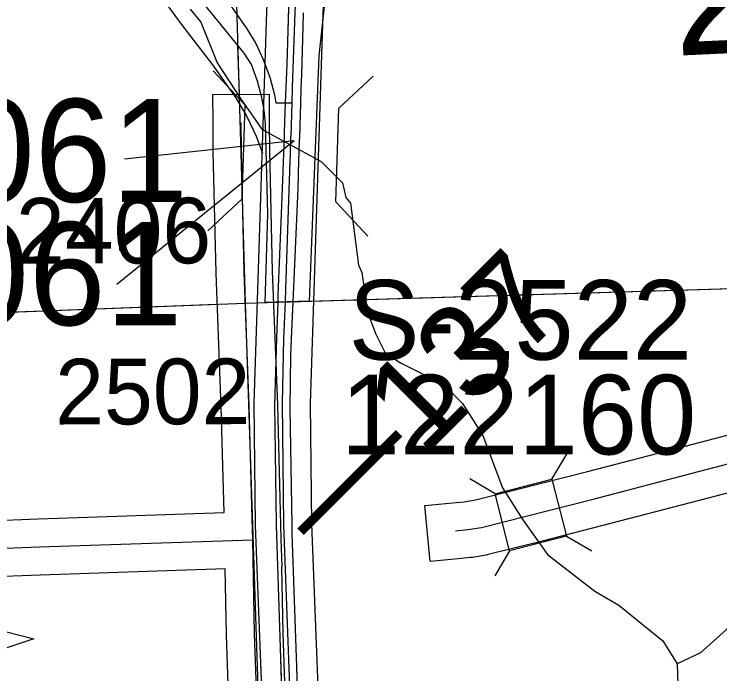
# Model space of a CAD drawing. Extents: x 128.7 to 185.5, y -21.4 to 12.6.
# Drawn here: x 151.063 to 151.816, y -11.579 to -10.875 of the extents above; entities that cross this region are included whole.
import ezdxf

# ---------------------------------------------------------------- set-up
doc = ezdxf.new("R2010")
doc.units = 0
for name, color, linetype in [('tdCoCorpBndry', 7, 'Continuous'), ('tdCoDirctArrow', 7, 'Continuous'), ('tdCoDivCarto', 7, 'Continuous'), ('tdCoHydroRiver', 7, 'Continuous'), ('tdCoPriCL', 7, 'Continuous'), ('tdCoPriDiv', 7, 'Continuous'), ('tdCoPrimary', 7, 'Continuous'), ('tdCoSecRdNmbr', 7, 'Continuous'), ('tdCoSecRteBand', 7, 'Continuous'), ('tdCoSecRteCL', 7, 'Continuous'), ('tdCoSectLine', 7, 'Continuous'), ('tdCoSectLinePart', 7, 'Continuous'), ('tdCoSectNmbr', 7, 'Continuous'), ('tdCoStrucDivPri', 7, 'Continuous'), ('tdCoStrucPriMaintName', 7, 'Continuous'), ('tdCoStrucSec', 7, 'Continuous'), ('tdCoStrucSecCoName', 7, 'Continuous'), ('tdCoStrucSecFHWANum', 7, 'Continuous'), ('tdCoSurfGravel', 7, 'Continuous'), ('tdStHwyPriRefPost1', 7, 'Continuous')]:
    doc.layers.add(name, color=color, linetype=linetype)

msp = doc.modelspace()

# ---------------------------------------------------------------- linework, layer by layer
at = {"layer": 'tdCoCorpBndry'}
msp.add_lwpolyline([(151.40155, -10.79709), (151.38816, -10.91909), (151.37789, -11.18095), (151.33115, -11.18235), (151.33381, -11.08808), (151.33126, -10.99141), (151.32989, -10.97723), (151.32739, -10.96381), (151.32275, -10.9462), (151.31629, -10.92843), (151.30865, -10.91646), (151.20422, -10.78763)], dxfattribs=at)
at = {"layer": 'tdCoDirctArrow'}
msp.add_lwpolyline([(150.9909, -11.51764), (151.08429, -11.5415), (150.99341, -11.57148)], close=True, dxfattribs=at)
at = {"layer": 'tdCoDivCarto'}
for p, q in [((151.35778, -10.80763), (151.35408, -10.92798)), ((151.37159, -10.88827), (151.37194, -10.8738)), ((151.36999, -10.93924), (151.37159, -10.88827)), ((151.35408, -10.92798), (151.35315, -10.95262)), ((151.36953, -10.9537), (151.36999, -10.93924)), ((151.35315, -10.95262), (151.35252, -10.96914)), ((151.35315, -10.95262), (151.35252, -10.96914)), ((151.36902, -10.97021), (151.36953, -10.9537)), ((151.36902, -10.97021), (151.36953, -10.9537)), ((151.35252, -10.96914), (151.35131, -11.00083)), ((151.36789, -11.00596), (151.36902, -10.97021)), ((151.36789, -11.00596), (151.36902, -10.97021)), ((151.35117, -11.00454), (151.34975, -11.04183)), ((151.35117, -11.00454), (151.34975, -11.04183)), ((151.35131, -11.00083), (151.35117, -11.00454)), ((151.36776, -11.01009), (151.36789, -11.00596)), ((151.3667, -11.04398), (151.36776, -11.01009)), ((151.34971, -11.04305), (151.34801, -11.08771)), ((151.34975, -11.04183), (151.34971, -11.04305)), ((151.36666, -11.04512), (151.3667, -11.04398)), ((151.36617, -11.0609), (151.36666, -11.04512)), ((151.36148, -11.1662), (151.36617, -11.0609)), ((151.34801, -11.08771), (151.34471, -11.17458)), ((151.36086, -11.18146), (151.36148, -11.1662)), ((151.34471, -11.17458), (151.3445, -11.18117)), ((151.34448, -11.18193), (151.34325, -11.22063)), ((151.34448, -11.18193), (151.34325, -11.22063)), ((151.3445, -11.18117), (151.34448, -11.18193)), ((151.3445, -11.18117), (151.34448, -11.18193)), ((151.35921, -11.22171), (151.36084, -11.18196)), ((151.35921, -11.22171), (151.36084, -11.18196)), ((151.36084, -11.18196), (151.36086, -11.18146)), ((151.34325, -11.22063), (151.34101, -11.29148)), ((151.35852, -11.2387), (151.35921, -11.22171)), ((151.35753, -11.29567), (151.35852, -11.2387)), ((151.34101, -11.29148), (151.34274, -11.41971)), ((151.35984, -11.42006), (151.35753, -11.29567)), ((151.34274, -11.41971), (151.34275, -11.41997)), ((151.34275, -11.41997), (151.34668, -11.54006)), ((151.36, -11.42884), (151.35984, -11.42006)), ((151.36469, -11.57113), (151.36, -11.42884)), ((151.34668, -11.54006), (151.35063, -11.65892)), ((151.36888, -11.69961), (151.36469, -11.57113))]:
    msp.add_line(p, q, dxfattribs=at)
for points in [[(151.35945, -10.72331), (151.35951, -10.72551), (151.35778, -10.80763), (151.35408, -10.92798), (151.35315, -10.95262)], [(151.35835, -10.78061), (151.35778, -10.80763), (151.35408, -10.92798), (151.35315, -10.95262)], [(151.35835, -10.78061), (151.35778, -10.80763), (151.35408, -10.92798), (151.35315, -10.95262)], [(151.36953, -10.9537), (151.36999, -10.93924), (151.37159, -10.88827), (151.37194, -10.8738)], [(151.36953, -10.9537), (151.36999, -10.93924), (151.37159, -10.88827), (151.37194, -10.8738)], [(151.36955, -10.95319), (151.36999, -10.93924), (151.37159, -10.88827), (151.37196, -10.8733)], [(151.35315, -10.95262), (151.35252, -10.96914)], [(151.35315, -10.95262), (151.35252, -10.96914)], [(151.36902, -10.97021), (151.36953, -10.9537)], [(151.36903, -10.96971), (151.36955, -10.95319)], [(151.35252, -10.96914), (151.35131, -11.00083), (151.35117, -11.00454)], [(151.35252, -10.96914), (151.35131, -11.00083), (151.35117, -11.00454)], [(151.35252, -10.96914), (151.35131, -11.00083), (151.35117, -11.00454)], [(151.36791, -11.00545), (151.36903, -10.96971)], [(151.36789, -11.00596), (151.36902, -10.97021)], [(151.35117, -11.00454), (151.34975, -11.04183)], [(151.35117, -11.00454), (151.34975, -11.04183)], [(151.3667, -11.04398), (151.36776, -11.01009), (151.36789, -11.00596)], [(151.3667, -11.04398), (151.36776, -11.01009), (151.36789, -11.00596)], [(151.36671, -11.04347), (151.36776, -11.01009), (151.36791, -11.00545)], [(151.34975, -11.04183), (151.34971, -11.04305), (151.34801, -11.08771), (151.34471, -11.17458), (151.3445, -11.18117)], [(151.34975, -11.04183), (151.34971, -11.04305), (151.34801, -11.08771), (151.34471, -11.17458), (151.3445, -11.18117)], [(151.34975, -11.04183), (151.34971, -11.04305), (151.34801, -11.08771), (151.34471, -11.17458), (151.3445, -11.18117)], [(151.36084, -11.18196), (151.36086, -11.18146), (151.36148, -11.1662), (151.36617, -11.0609), (151.36666, -11.04512), (151.3667, -11.04398)], [(151.36084, -11.18196), (151.36086, -11.18146), (151.36148, -11.1662), (151.36617, -11.0609), (151.36666, -11.04512), (151.3667, -11.04398)], [(151.36086, -11.18146), (151.36148, -11.1662), (151.36617, -11.0609), (151.36666, -11.04512), (151.36671, -11.04347)], [(151.34448, -11.18193), (151.34325, -11.22063)], [(151.34448, -11.18193), (151.34325, -11.22063)], [(151.3445, -11.18117), (151.34448, -11.18193)], [(151.3445, -11.18117), (151.34448, -11.18193)], [(151.35921, -11.22171), (151.36084, -11.18196)], [(151.35923, -11.22121), (151.36086, -11.18146)], [(151.34325, -11.22063), (151.34101, -11.29148), (151.34274, -11.41971), (151.34275, -11.41997)], [(151.34325, -11.22063), (151.34101, -11.29148), (151.34274, -11.41971), (151.34275, -11.41997)], [(151.34325, -11.22063), (151.34101, -11.29148), (151.34274, -11.41971), (151.34275, -11.41997)], [(151.35983, -11.41953), (151.35753, -11.29567), (151.35852, -11.2387), (151.35923, -11.22121)], [(151.35984, -11.42006), (151.35753, -11.29567), (151.35852, -11.2387), (151.35921, -11.22171)], [(151.35984, -11.42006), (151.35753, -11.29567), (151.35852, -11.2387), (151.35921, -11.22171)], [(151.34275, -11.41997), (151.34668, -11.54006), (151.35063, -11.65892), (151.35531, -11.79381), (151.36123, -11.93611), (151.36222, -11.98888), (151.36666, -12.12525), (151.3696, -12.20973), (151.37134, -12.25965), (151.37578, -12.38518), (151.38047, -12.5218), (151.38491, -12.65644), (151.38935, -12.78517), (151.39329, -12.90922), (151.39439, -12.93954)], [(151.34275, -11.41997), (151.34668, -11.54006), (151.35063, -11.65892), (151.35531, -11.79381), (151.36123, -11.93611), (151.36222, -11.98888), (151.36666, -12.12525), (151.3696, -12.20973), (151.37134, -12.25965), (151.37578, -12.38518), (151.38047, -12.5218), (151.38491, -12.65644), (151.38935, -12.78517), (151.39329, -12.90922), (151.39439, -12.93954)], [(151.34275, -11.41997), (151.34668, -11.54006), (151.35063, -11.65892), (151.35531, -11.79381), (151.36123, -11.93611), (151.36222, -11.98888), (151.36666, -12.12525), (151.3696, -12.20973), (151.37134, -12.25965), (151.37578, -12.38518), (151.38047, -12.5218), (151.38491, -12.65644), (151.38935, -12.78517), (151.39329, -12.90922), (151.39439, -12.93954)], [(151.4191, -13.19733), (151.41795, -13.13831), (151.41302, -12.99947), (151.40833, -12.86261), (151.4034, -12.71588), (151.39995, -12.61255), (151.39452, -12.44806), (151.3891, -12.29492), (151.38636, -12.20954), (151.38367, -12.12575), (151.3785, -11.97458), (151.37455, -11.84905), (151.36888, -11.69961), (151.36469, -11.57113), (151.36, -11.42884), (151.35983, -11.41953)], [(151.41911, -13.19786), (151.41795, -13.13831), (151.41302, -12.99947), (151.40833, -12.86261), (151.4034, -12.71588), (151.39995, -12.61255), (151.39452, -12.44806), (151.3891, -12.29492), (151.38636, -12.20954), (151.38367, -12.12575), (151.3785, -11.97458), (151.37455, -11.84905), (151.36888, -11.69961), (151.36469, -11.57113), (151.36, -11.42884), (151.35984, -11.42006)], [(151.41911, -13.19786), (151.41795, -13.13831), (151.41302, -12.99947), (151.40833, -12.86261), (151.4034, -12.71588), (151.39995, -12.61255), (151.39452, -12.44806), (151.3891, -12.29492), (151.38636, -12.20954), (151.38367, -12.12575), (151.3785, -11.97458), (151.37455, -11.84905), (151.36888, -11.69961), (151.36469, -11.57113), (151.36, -11.42884), (151.35984, -11.42006)]]:
    msp.add_lwpolyline(points, dxfattribs=at)
at = {"layer": 'tdCoHydroRiver'}
for points in [[(152.03762, -10.84398), (151.98151, -10.91061), (151.97574, -10.9266), (151.96443, -10.96487), (151.95833, -11.01716), (151.95457, -11.0457), (151.95375, -11.06782), (151.92987, -11.15388), (151.92323, -11.19041), (151.91197, -11.23025), (151.90152, -11.29374), (151.89656, -11.37915), (151.88431, -11.43639), (151.87545, -11.45405), (151.85011, -11.49754), (151.82287, -11.53162), (151.7953, -11.55624), (151.77045, -11.56814)], [(151.25089, -10.86938), (151.26241, -10.88319), (151.27969, -10.92679), (151.30632, -10.96692), (151.3279, -10.99774), (151.39062, -11.03189), (151.41351, -11.05479), (151.41719, -11.07044), (151.42214, -11.07658), (151.43072, -11.14258), (151.43414, -11.15036), (151.44033, -11.19276), (151.44902, -11.21614), (151.45919, -11.23631), (151.47533, -11.2468), (151.52191, -11.27046), (151.54153, -11.2903), (151.56322, -11.32428), (151.58408, -11.38039), (151.60577, -11.41437), (151.63229, -11.45134), (151.68256, -11.49066), (151.70833, -11.50556), (151.7554, -11.5434), (151.77045, -11.56814), (151.77234, -11.62332)]]:
    msp.add_lwpolyline(points, dxfattribs=at)
at = {"layer": 'tdCoPriCL'}
for points in [[(151.35978, -10.96943), (151.36034, -10.95291), (151.36294, -10.87308), (151.3645, -10.84179), (151.36482, -10.82147)], [(151.2918, -10.8623), (151.31153, -10.89041), (151.32115, -10.90619), (151.32904, -10.92296), (151.33595, -10.94195), (151.34088, -10.96069), (151.34248, -10.9693), (151.35978, -10.96943)], [(151.39393, -12.69287), (151.38128, -12.2844), (151.37811, -12.20642), (151.37706, -12.18097), (151.35851, -11.62054), (151.3508, -11.41969), (151.34943, -11.28994), (151.35093, -11.22089), (151.35225, -11.18972), (151.35272, -11.18144), (151.35318, -11.16791), (151.35703, -11.05218), (151.35732, -11.04319), (151.35736, -11.04214), (151.35738, -11.04151), (151.35798, -11.02343), (151.35859, -11.00517), (151.3586, -11.00484), (151.35978, -10.96943)]]:
    msp.add_lwpolyline(points, dxfattribs=at)
at = {"layer": 'tdCoPriDiv'}
for points in [[(151.40626, -12.15653), (151.38849, -11.61947), (151.3808, -11.41896), (151.37943, -11.29011), (151.39292, -10.87432), (151.39594, -10.79832), (151.39816, -10.70823), (151.39437, -10.65233)], [(151.3463, -12.15851), (151.32853, -11.62161), (151.32081, -11.42042), (151.31943, -11.28977), (151.33297, -10.87185), (151.33585, -10.79881), (151.33769, -10.74459), (151.33811, -10.70882), (151.3357, -10.67242)], [(151.20959, -10.84112), (151.24134, -10.88551), (151.27494, -10.92898), (151.2996, -10.96412), (151.31163, -10.98385), (151.32149, -11.00481), (151.32807, -11.02291)]]:
    msp.add_lwpolyline(points, dxfattribs=at)
at = {"layer": 'tdCoPrimary'}
for p, q in [((151.35315, -10.95262), (151.35252, -10.96914)), ((151.35315, -10.95262), (151.35252, -10.96914)), ((151.36902, -10.97021), (151.36953, -10.9537)), ((151.36902, -10.97021), (151.36953, -10.9537)), ((151.36789, -11.00596), (151.36902, -10.97021)), ((151.36789, -11.00596), (151.36902, -10.97021)), ((151.35117, -11.00454), (151.34975, -11.04183)), ((151.35117, -11.00454), (151.34975, -11.04183)), ((151.34448, -11.18193), (151.34325, -11.22063)), ((151.34448, -11.18193), (151.34325, -11.22063)), ((151.3445, -11.18117), (151.34448, -11.18193)), ((151.3445, -11.18117), (151.34448, -11.18193)), ((151.35921, -11.22171), (151.36084, -11.18196)), ((151.35921, -11.22171), (151.36084, -11.18196))]:
    msp.add_line(p, q, dxfattribs=at)
for points in [[(151.35945, -10.72331), (151.35951, -10.72551), (151.35778, -10.80763), (151.35408, -10.92798), (151.35315, -10.95262)], [(151.35945, -10.72331), (151.35951, -10.72551), (151.35778, -10.80763), (151.35408, -10.92798), (151.35315, -10.95262)], [(151.35778, -10.80763), (151.35408, -10.92798), (151.35315, -10.95262), (151.35252, -10.96914), (151.35131, -11.00083), (151.35117, -11.00454), (151.34975, -11.04183), (151.34971, -11.04305), (151.34801, -11.08771), (151.34471, -11.17458), (151.3445, -11.18117), (151.34448, -11.18193), (151.34325, -11.22063), (151.34101, -11.29148), (151.34274, -11.41971), (151.34275, -11.41997), (151.34668, -11.54006), (151.35063, -11.65892)], [(151.36888, -11.69961), (151.36469, -11.57113), (151.36, -11.42884), (151.35984, -11.42006), (151.35753, -11.29567), (151.35852, -11.2387), (151.35921, -11.22171), (151.36084, -11.18196), (151.36086, -11.18146), (151.36148, -11.1662), (151.36617, -11.0609), (151.36666, -11.04512), (151.3667, -11.04398), (151.36776, -11.01009), (151.36789, -11.00596), (151.36902, -10.97021), (151.36953, -10.9537), (151.36999, -10.93924), (151.37159, -10.88827), (151.37194, -10.8738)], [(151.36953, -10.9537), (151.36999, -10.93924), (151.37159, -10.88827), (151.37194, -10.8738)], [(151.36953, -10.9537), (151.36999, -10.93924), (151.37159, -10.88827), (151.37194, -10.8738)], [(151.35252, -10.96914), (151.35131, -11.00083), (151.35117, -11.00454)], [(151.35252, -10.96914), (151.35131, -11.00083), (151.35117, -11.00454)], [(151.3667, -11.04398), (151.36776, -11.01009), (151.36789, -11.00596)], [(151.3667, -11.04398), (151.36776, -11.01009), (151.36789, -11.00596)], [(151.34975, -11.04183), (151.34971, -11.04305), (151.34801, -11.08771), (151.34471, -11.17458), (151.3445, -11.18117)], [(151.34975, -11.04183), (151.34971, -11.04305), (151.34801, -11.08771), (151.34471, -11.17458), (151.3445, -11.18117)], [(151.36084, -11.18196), (151.36086, -11.18146), (151.36148, -11.1662), (151.36617, -11.0609), (151.36666, -11.04512), (151.3667, -11.04398)], [(151.36084, -11.18196), (151.36086, -11.18146), (151.36148, -11.1662), (151.36617, -11.0609), (151.36666, -11.04512), (151.3667, -11.04398)], [(151.34325, -11.22063), (151.34101, -11.29148), (151.34274, -11.41971), (151.34275, -11.41997)], [(151.34325, -11.22063), (151.34101, -11.29148), (151.34274, -11.41971), (151.34275, -11.41997)], [(151.35984, -11.42006), (151.35753, -11.29567), (151.35852, -11.2387), (151.35921, -11.22171)], [(151.35984, -11.42006), (151.35753, -11.29567), (151.35852, -11.2387), (151.35921, -11.22171)], [(151.34275, -11.41997), (151.34668, -11.54006), (151.35063, -11.65892), (151.35531, -11.79381), (151.36123, -11.93611), (151.36222, -11.98888), (151.36666, -12.12525), (151.3696, -12.20973), (151.37134, -12.25965), (151.37578, -12.38518), (151.38047, -12.5218), (151.38491, -12.65644), (151.38935, -12.78517), (151.39329, -12.90922), (151.39439, -12.93954)], [(151.34275, -11.41997), (151.34668, -11.54006), (151.35063, -11.65892), (151.35531, -11.79381), (151.36123, -11.93611), (151.36222, -11.98888), (151.36666, -12.12525), (151.3696, -12.20973), (151.37134, -12.25965), (151.37578, -12.38518), (151.38047, -12.5218), (151.38491, -12.65644), (151.38935, -12.78517), (151.39329, -12.90922), (151.39439, -12.93954)], [(151.41911, -13.19786), (151.41795, -13.13831), (151.41302, -12.99947), (151.40833, -12.86261), (151.4034, -12.71588), (151.39995, -12.61255), (151.39452, -12.44806), (151.3891, -12.29492), (151.38636, -12.20954), (151.38367, -12.12575), (151.3785, -11.97458), (151.37455, -11.84905), (151.36888, -11.69961), (151.36469, -11.57113), (151.36, -11.42884), (151.35984, -11.42006)], [(151.41911, -13.19786), (151.41795, -13.13831), (151.41302, -12.99947), (151.40833, -12.86261), (151.4034, -12.71588), (151.39995, -12.61255), (151.39452, -12.44806), (151.3891, -12.29492), (151.38636, -12.20954), (151.38367, -12.12575), (151.3785, -11.97458), (151.37455, -11.84905), (151.36888, -11.69961), (151.36469, -11.57113), (151.36, -11.42884), (151.35984, -11.42006)]]:
    msp.add_lwpolyline(points, dxfattribs=at)
at = {"layer": 'tdCoSecRteBand'}
for points in [[(150.95147, -11.41849), (151.08914, -11.41332), (151.08919, -11.41331), (151.08924, -11.41331), (151.28714, -11.40658), (151.28412, -11.29408), (151.2787, -11.15122), (151.27869, -11.15099), (151.27868, -11.15077), (151.27572, -11.02179), (151.27572, -11.02157), (151.27572, -11.02134), (151.27547, -10.99052), (151.27523, -10.96052), (151.33523, -10.96004), (151.33547, -10.99004), (151.33571, -11.02064), (151.33866, -11.14917), (151.34408, -11.29197), (151.34409, -11.29214), (151.34409, -11.29231), (151.34712, -11.40497), (151.34716, -11.40497), (151.34776, -11.43475), (151.34877, -11.46452), (151.34835, -11.46454), (151.34836, -11.46495), (151.34976, -11.53521), (151.35444, -11.67161)], [(151.97808, -11.34564), (151.79416, -11.39371), (151.79414, -11.39372), (151.79412, -11.39372), (151.68981, -11.42085), (151.68977, -11.42086), (151.68974, -11.42087), (151.61699, -11.43961), (151.61685, -11.43965), (151.61671, -11.43968), (151.56887, -11.45152), (151.56779, -11.45179), (151.56668, -11.45197), (151.55213, -11.45444), (151.55104, -11.45463), (151.54994, -11.45473), (151.53686, -11.45596), (151.507, -11.45878), (151.50136, -11.39905), (151.53123, -11.39623), (151.5432, -11.3951), (151.55555, -11.39301), (151.60216, -11.38147), (151.67474, -11.36277), (151.779, -11.33566), (151.96295, -11.28758)], [(151.29447, -11.67362), (151.28979, -11.53705), (151.28978, -11.53683), (151.28978, -11.53662), (151.28838, -11.46658), (151.09134, -11.47328), (150.95354, -11.47845)]]:
    msp.add_lwpolyline(points, dxfattribs=at)
at = {"layer": 'tdCoSecRteCL'}
for points in [[(151.31777, -11.43556), (151.31731, -11.41247), (151.3141, -11.29311), (151.30868, -11.15008), (151.30572, -11.0211), (151.30547, -10.99028)], [(151.53405, -11.4261), (151.54712, -11.42486), (151.56167, -11.4224), (151.60951, -11.41056), (151.68226, -11.39182), (151.78657, -11.36469), (151.97054, -11.3166), (152.11012, -11.2806), (152.1661, -11.2658), (152.18682, -11.26136), (152.21764, -11.25742), (152.28201, -11.24977), (152.43441, -11.233), (152.45142, -11.23054), (152.46351, -11.22684), (152.4751, -11.22116), (152.48518, -11.21339), (152.49779, -11.20366), (152.54809, -11.14891), (152.55268, -11.14595)], [(150.58674, -11.96256), (150.58472, -11.91234), (150.58299, -11.87313), (150.57855, -11.72887), (150.57239, -11.58633), (150.57043, -11.49547), (150.57017, -11.48349), (150.57071, -11.48018), (150.57169, -11.47697), (150.57309, -11.47392), (150.5749, -11.47109), (150.57707, -11.46853), (150.57957, -11.46628), (150.58235, -11.4644), (150.58535, -11.46291), (150.58853, -11.46183), (150.59183, -11.4612), (150.59518, -11.46102), (150.59853, -11.4613), (150.76869, -11.45464), (150.89397, -11.44995), (150.95241, -11.44847), (151.09026, -11.4433), (151.31777, -11.43556)], [(151.23179, -12.2079), (151.23247, -12.19668), (151.23408, -12.19414), (151.23607, -12.19188), (151.23839, -12.18997), (151.24099, -12.18845), (151.24379, -12.18736), (151.24673, -12.18673), (151.24974, -12.18657), (151.33161, -12.18459), (151.3337, -12.18461), (151.33573, -12.18414), (151.33761, -12.18323), (151.33922, -12.18191), (151.3405, -12.18026), (151.34137, -12.17837), (151.34178, -12.17632), (151.34172, -12.17424), (151.33827, -12.10617), (151.33358, -11.96265), (151.32914, -11.8248), (151.32446, -11.67264), (151.31977, -11.53602), (151.31777, -11.43556)]]:
    msp.add_lwpolyline(points, dxfattribs=at)
at = {"layer": 'tdCoSectLine'}
for points in [[(151.28091, -10.18908), (151.30954, -11.18298)], [(151.30954, -11.18298), (152.31436, -11.15292)], [(150.31338, -11.22123), (151.30954, -11.18298)], [(151.30954, -11.18298), (151.34281, -12.18539)]]:
    msp.add_lwpolyline(points, dxfattribs=at)
at = {"layer": 'tdCoSectLinePart'}
for points in [[(151.30163, -10.90827), (151.30313, -10.96031)], [(151.37751, -11.18095), (152.31436, -11.15292)], [(150.31338, -11.22123), (151.27942, -11.18414)]]:
    msp.add_lwpolyline(points, dxfattribs=at)
at = {"layer": 'tdCoStrucDivPri'}
for points in [[(151.26984, -11.10596), (151.30635, -11.0718), (151.30967, -10.97185), (151.27551, -10.93534)], [(151.44045, -11.11163), (151.40629, -11.07512), (151.40961, -10.97517), (151.44612, -10.94101)]]:
    msp.add_lwpolyline(points, dxfattribs=at)
at = {"layer": 'tdCoStrucPriMaintName'}
for q in [(151.1727, -11.16334), (151.1727, -11.16334), (151.1727, -11.16334), (151.18105, -11.02956), (151.18105, -11.02956), (151.18105, -11.02956)]:
    msp.add_line((151.3621, -11.01006), q, dxfattribs=at)
at = {"layer": 'tdCoStrucSec'}
for p, q in [((151.63687, -11.37109), (151.65278, -11.34414)), ((151.57625, -11.38671), (151.54929, -11.3708)), ((151.65248, -11.43171), (151.67944, -11.44762)), ((151.59186, -11.44733), (151.57595, -11.47428))]:
    msp.add_line(p, q, dxfattribs=at)
msp.add_lwpolyline([(151.65248, -11.43171), (151.59186, -11.44733), (151.57625, -11.38671), (151.63687, -11.37109)], close=True, dxfattribs=at)
at = {"layer": 'tdCoSurfGravel'}
for points in [[(151.32446, -11.67264), (151.31977, -11.53602), (151.31777, -11.43556), (151.31731, -11.41247), (151.3141, -11.29311), (151.30868, -11.15008), (151.30572, -11.0211), (151.30547, -10.99028)], [(151.53405, -11.4261), (151.54712, -11.42486), (151.56167, -11.4224), (151.60951, -11.41056), (151.68226, -11.39182), (151.78657, -11.36469), (151.97054, -11.3166), (152.11012, -11.2806), (152.1661, -11.2658), (152.18682, -11.26136), (152.21764, -11.25742), (152.28201, -11.24977), (152.43441, -11.233), (152.45142, -11.23054), (152.46351, -11.22684), (152.4751, -11.22116), (152.48518, -11.21339)], [(150.57043, -11.49547), (150.57017, -11.48349), (150.57071, -11.48018), (150.57169, -11.47697), (150.57309, -11.47392), (150.5749, -11.47109), (150.57707, -11.46853), (150.57957, -11.46628), (150.58235, -11.4644), (150.58535, -11.46291), (150.58853, -11.46183), (150.59183, -11.4612), (150.59518, -11.46102), (150.59853, -11.4613), (150.76869, -11.45464), (150.89397, -11.44995), (150.95241, -11.44847), (151.09026, -11.4433), (151.31777, -11.43556)]]:
    msp.add_lwpolyline(points, dxfattribs=at)

# ---------------------------------------------------------------- texts
at = {"layer": 'tdCoSecRdNmbr'}
for s, rotation, p in [('2406', 0.11444, (151.0653, -11.14099)), ('2502', 0.11447, (151.10709, -11.31266))]:
    msp.add_text(s, height=0.07, rotation=rotation, dxfattribs=at).set_placement(p)
at = {"layer": 'tdCoSectNmbr'}
msp.add_text('24', height=0.13, rotation=2.66734, dxfattribs=at).set_placement((151.76847, -10.91913))
at = {"layer": 'tdCoStrucPriMaintName'}
for s, p in [('23374R061', (150.48815, -11.07513)), ('23374R061', (150.48815, -11.07513)), ('23374R061', (150.48815, -11.07513)), ('23374L061', (150.50637, -11.20664)), ('23374L061', (150.50637, -11.20664)), ('23374L061', (150.50637, -11.20664))]:
    msp.add_text(s, height=0.11, dxfattribs=at).set_placement(p)
at = {"layer": 'tdCoStrucSecCoName'}
msp.add_text('S-2522', height=0.085, dxfattribs=at).set_placement((151.41992, -11.24347))
at = {"layer": 'tdCoStrucSecFHWANum'}
msp.add_text('122160', height=0.085, dxfattribs=at).set_placement((151.41166, -11.34458))
at = {"layer": 'tdStHwyPriRefPost1'}
msp.add_text('‒‒137', height=0.1, rotation=45, dxfattribs=at).set_placement((151.39477, -11.45319))

doc.saveas('drawing.dxf')
